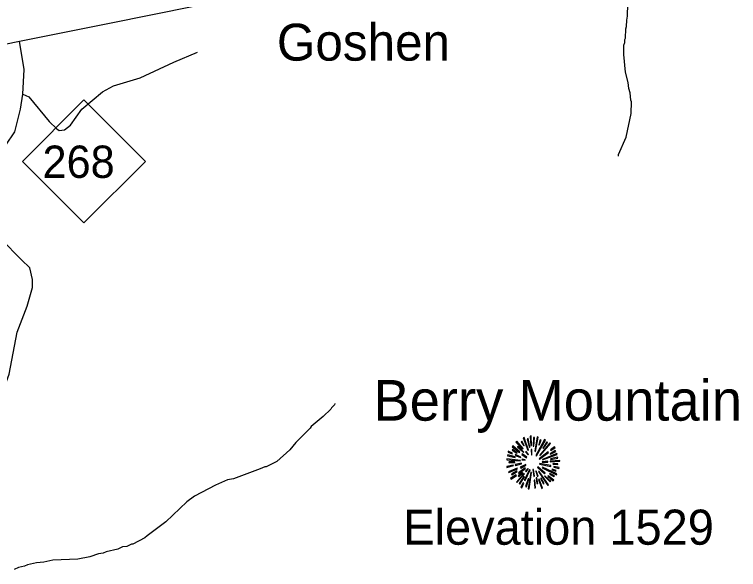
# Model space of a CAD drawing. Extents: x 1248089 to 1457196, y 820910 to 988753.
# Drawn here: x 1328755 to 1332673, y 860426 to 863432 of the extents above; entities that cross this region are included whole.
import ezdxf

# ---------------------------------------------------------------- set-up
doc = ezdxf.new("R2010")
doc.units = 0
for name, color, linetype in [('Exist Civil Demographics Community Label', 7, 'Continuous'), ('Exist Geographical Mountain Summit CELL', 7, 'Continuous'), ('Exist Geographical Mountain Summit Elevation Number Label', 7, 'Continuous'), ('Exist Geographical Mountain Summit Label', 7, 'Continuous'), ('Exist Hydrographic Misc Water Feature', 7, 'Continuous'), ('Exist Road Non-System Type 51', 7, 'Continuous'), ('Exist Road Primary NC Attributed', 7, 'Continuous'), ('Exist Road Primary NC Shield CELL', 7, 'Continuous'), ('Exist Road Primary NC Shield Number Label', 7, 'Continuous')]:
    doc.layers.add(name, color=color, linetype=linetype)

msp = doc.modelspace()

# ---------------------------------------------------------------- linework, layer by layer
at = {"layer": 'Exist Geographical Mountain Summit CELL'}
for points in [[(1331507.2, 861138.7), (1331533.4, 861071.8), (1331536.3, 861072.9), (1331512.3, 861141.2)], [(1331541, 861086.7), (1331543.6, 861087.5), (1331534.5, 861135.4), (1331530.1, 861134.3)], [(1331545.8, 861148.1), (1331549.8, 861096.2), (1331553, 861096.6), (1331551.6, 861149.2)], [(1331561.8, 861094), (1331565.7, 861094), (1331569.4, 861141.2), (1331563.9, 861141.2)], [(1331573.8, 861065.6), (1331588.7, 861142.7), (1331583.2, 861144.5), (1331570.5, 861066.4)], [(1331577, 861043.9), (1331579.9, 861042), (1331628.6, 861126.7), (1331623.1, 861130.4)], [(1331591.5, 861100.9), (1331594.8, 861099.8), (1331604.3, 861126.7), (1331599.5, 861128.5)], [(1331448.4, 861090.7), (1331488, 861060.2), (1331490.2, 861062.4), (1331452, 861095.1)], [(1331468.7, 861115.5), (1331504.7, 861078), (1331508, 861080.5), (1331472.8, 861120.2)], [(1331476.7, 861087.8), (1331509.4, 861058.7), (1331511.6, 861060.9), (1331479.6, 861092.9)], [(1331496.3, 861116.9), (1331511.9, 861095.1), (1331513.8, 861096.6), (1331500.3, 861120.9)], [(1331598.1, 861045.3), (1331600.3, 861043.1), (1331655.9, 861107.4), (1331651.9, 861112.2)], [(1331635.5, 861116.9), (1331614.4, 861083.5), (1331617.4, 861082.3), (1331639.8, 861113.7)], [(1331655.9, 861073.3), (1331657.7, 861070.8), (1331680.6, 861087.1), (1331676.9, 861090.7)], [(1331425.5, 861060.9), (1331448, 861052.2), (1331449.1, 861055.1), (1331426.9, 861066)], [(1331447.3, 861071.8), (1331473.1, 861055.5), (1331475.3, 861058.1), (1331450.2, 861075.8)], [(1331500.3, 861049.3), (1331525.4, 861030.4), (1331527.5, 861033.3), (1331502.9, 861052.5)], [(1331520, 861062.4), (1331533.8, 861046), (1331535.9, 861048.2), (1331523.2, 861065.3)], [(1331551.2, 861074.8), (1331552.6, 861045.7), (1331555.2, 861046), (1331555.2, 861075.1)], [(1331594.8, 861025.3), (1331596.6, 861022.8), (1331645.3, 861058.7), (1331642.1, 861063.1)], [(1331611.8, 861022.4), (1331613, 861020.2), (1331691.1, 861048.9), (1331689.3, 861053.6)], [(1331655.9, 861050.4), (1331683.5, 861065.3), (1331680.6, 861070.4), (1331654.5, 861052.9)], [(1331420, 861020.6), (1331492, 861013.7), (1331492.3, 861016.6), (1331420, 861025.6)], [(1331422.6, 861041.6), (1331464, 861032.2), (1331465.1, 861035.5), (1331423.7, 861046.4)], [(1331464, 861043.9), (1331494.5, 861031.9), (1331495.6, 861034), (1331466.2, 861047.9)], [(1331500.7, 861019.5), (1331517.8, 861017.3), (1331518.2, 861019.5), (1331501.4, 861023.8)], [(1331610.8, 861009.7), (1331610.8, 861006.8), (1331641, 861006.8), (1331641.7, 861011.9)], [(1331654.1, 861008.6), (1331706.4, 861011.9), (1331706.7, 861016.6), (1331654.5, 861011.9)], [(1331657.7, 861022.4), (1331694.4, 861029), (1331692.9, 861034.4), (1331656.3, 861024.6)], [(1331418.6, 860982.8), (1331420, 860977.7), (1331456, 860988.3), (1331453.8, 860991.5)], [(1331428.3, 860955.1), (1331430.9, 860950.5), (1331476.4, 860970.4), (1331474.9, 860975.2)], [(1331432.1, 861003.2), (1331461.8, 861004.6), (1331461.8, 861008.2), (1331430.9, 861008.2)], [(1331464.4, 860994.1), (1331465.4, 860989.3), (1331498.5, 860997.7), (1331497.8, 861001.4)], [(1331482.1, 860948.7), (1331485, 860945), (1331519.6, 860973.4), (1331517.8, 860975.9)], [(1331492, 860979.9), (1331494.2, 860975.2), (1331522.9, 860990.4), (1331521.8, 860993.7)], [(1331520.7, 860958.1), (1331523.9, 860955.1), (1331534.1, 860971.5), (1331532.3, 860973)], [(1331585.1, 860978.8), (1331623.5, 860943.5), (1331626.1, 860947.9), (1331586.9, 860981)], [(1331596.2, 860995.9), (1331657, 860983.9), (1331658.1, 860988.3), (1331597.3, 860999.5)], [(1331610, 860976.3), (1331688.2, 860938.1), (1331690, 860943.5), (1331611.6, 860979.2)], [(1331669, 860996.6), (1331695.5, 860994.4), (1331695.5, 860998.8), (1331669.4, 860999.8)], [(1331673, 860979.5), (1331701.3, 860972.2), (1331702, 860977.7), (1331674, 860983.9)], [(1331439.6, 860918.5), (1331442.5, 860914.5), (1331470.9, 860935.6), (1331468.3, 860938.8)], [(1331445.8, 860939.2), (1331474.9, 860955.9), (1331472.8, 860959.5), (1331443.6, 860944.2)], [(1331470.6, 860898.8), (1331473.4, 860896.3), (1331514.2, 860943.9), (1331511.2, 860946)], [(1331485.8, 860930.2), (1331505.1, 860948.3), (1331501.7, 860950.5), (1331481.4, 860933.4)], [(1331513.8, 860908.7), (1331518.2, 860906.9), (1331544.7, 860965.3), (1331542.2, 860966.1)], [(1331535.2, 860863.3), (1331539.9, 860862.1), (1331552.6, 860951.5), (1331549.4, 860952.3)], [(1331560.7, 860967.2), (1331564.6, 860930.2), (1331569, 860930.4), (1331563.9, 860967.9)], [(1331576.7, 860958.5), (1331585.4, 860928.6), (1331589.4, 860930.4), (1331578.8, 860959.5)], [(1331591.2, 860956.2), (1331641.7, 860881.4), (1331645.3, 860884.3), (1331593.7, 860957.3)], [(1331623.5, 860930.4), (1331653.7, 860901.4), (1331657, 860904), (1331625.7, 860933)], [(1331640.2, 860931.2), (1331670.8, 860905.4), (1331674, 860909), (1331642.1, 860933.8)], [(1331649.3, 860942.1), (1331674.4, 860929), (1331676.9, 860932.7), (1331651.5, 860946)], [(1331663.5, 860966.1), (1331684.6, 860958.1), (1331686.4, 860962.5), (1331664.9, 860969.3)], [(1331510.5, 860930.2), (1331485.4, 860890.9), (1331488.7, 860888.3), (1331514.5, 860927.9)], [(1331495.6, 860871.6), (1331500.3, 860868.7), (1331511.2, 860893.4), (1331508, 860895.6)], [(1331525.4, 860873.4), (1331537.4, 860916.3), (1331533.8, 860916.7), (1331521, 860874.4)], [(1331566.8, 860908.7), (1331570.5, 860866.2), (1331574.5, 860867.2), (1331571.2, 860908.7)], [(1331586.5, 860891.9), (1331581, 860921.8), (1331577.7, 860921.8), (1331582.1, 860890.9)], [(1331591.2, 860913.4), (1331608.6, 860863.6), (1331613, 860865.4), (1331594.1, 860914.1)], [(1331601.7, 860919.2), (1331617.7, 860889.7), (1331621.7, 860891.9), (1331605.4, 860920.7)]]:
    msp.add_lwpolyline(points, close=True, dxfattribs=at)
at = {"layer": 'Exist Hydrographic Misc Water Feature'}
for points in [[(1332023.2, 862664.5), (1332023.4, 862672.5), (1332065.5, 862767.5), (1332092.5, 862894.8), (1332093.9, 862958.8), (1332090.1, 862966.9), (1332087, 863007), (1332079.6, 863031.1), (1332076.3, 863063.2), (1332061.5, 863119.6), (1332051.7, 863215.8), (1332052.8, 863265.7), (1332057.1, 863279.6), (1332057.5, 863295.6), (1332061.8, 863303.5), (1332062.9, 863353.4), (1332067.2, 863367.4), (1332067.9, 863401.3), (1332072.4, 863423.3), (1332074, 863489.2)], [(1330488.8, 861324.7), (1330486.6, 861316.8), (1330470.2, 861301.2), (1330466, 861293.3), (1330425.1, 861254.2), (1330359.9, 861199.8), (1330355.7, 861191.9), (1330278, 861113.7), (1330245.1, 861074.5), (1330173.6, 861010.1), (1330116.9, 860981.5), (1330108.9, 860981.7), (1330084.7, 860970.2), (1329939.5, 860917.6), (1329907.4, 860910.5), (1329842.7, 860882), (1329729.4, 860822.6), (1329686.6, 860791.6), (1329574.2, 860684.3), (1329472.5, 860608.6)], [(1329472.5, 860608.6), (1329460.3, 860596.9), (1329395.5, 860562.5), (1329387.5, 860562.7), (1329363.2, 860551.2), (1329339.1, 860547.8), (1329314.8, 860536.3), (1329250.5, 860521.9), (1329234.3, 860514.3), (1329210.2, 860510.8), (1329161.8, 860494), (1329097.5, 860481.5), (1328961.5, 860476.7), (1328913.2, 860465.8), (1328873.1, 860462.7), (1328824.9, 860451.9), (1328808.7, 860444.3), (1328776.5, 860437), (1328752.2, 860425.6)]]:
    msp.add_lwpolyline(points, dxfattribs=at)
at = {"layer": 'Exist Road Non-System Type 51'}
for points in [[(1328543.9, 861017.2), (1328659.9, 861305.2), (1328726.4, 861483.6), (1328769.4, 861711.5), (1328823.1, 861851.2), (1328853, 861952.8), (1328853, 861995.8), (1328838, 862060.3), (1328792.9, 862103.2), (1328683.3, 862215), (1328657.6, 862260.2), (1328655.4, 862292.4), (1328649, 862445), (1328651.1, 862610.5), (1328674.8, 862682.5), (1328707, 862723.3), (1328756.4, 862796.4), (1328786.5, 862918.9), (1328799.4, 863000.6), (1328808, 863133.9), (1328782.2, 863286.5)], [(1328799.4, 863000.6), (1328831.6, 862985.6), (1328943.3, 862852.3), (1328984.1, 862811.5), (1328997, 862802.9), (1329024.9, 862807.2), (1329057.1, 862833), (1329119.4, 862918.9), (1329231.1, 863013.5), (1329291.3, 863045.7), (1329435.2, 863088.7), (1329617.7, 863172.6), (1329744.5, 863228.4)]]:
    msp.add_lwpolyline(points, dxfattribs=at)
at = {"layer": 'Exist Road Primary NC Attributed'}
msp.add_lwpolyline([(1327366.2, 862992.5), (1328027, 863130.4), (1328303.4, 863189.9), (1328782.2, 863286.5), (1329260.1, 863383.1), (1329734.8, 863478.4), (1329942.8, 863519.2), (1330101.8, 863565.2)], dxfattribs=at)
at = {"layer": 'Exist Road Primary NC Shield CELL'}
msp.add_lwpolyline([(1328797.4, 862636.3), (1329130.4, 862969.3), (1329463.4, 862636.3), (1329130.4, 862303.3)], close=True, dxfattribs=at)

# ---------------------------------------------------------------- texts
at = {"layer": 'Exist Civil Demographics Community Label'}
msp.add_text('Goshen', height=200, dxfattribs=at).set_placement((1330175, 863181.6))
at = {"layer": 'Exist Geographical Mountain Summit Elevation Number Label'}
msp.add_text('Elevation 1529', height=190, dxfattribs=at).set_placement((1330858.6, 860560))
at = {"layer": 'Exist Geographical Mountain Summit Label'}
msp.add_text('Berry Mountain', height=220, dxfattribs=at).set_placement((1330697.3, 861231.9))
at = {"layer": 'Exist Road Primary NC Shield Number Label'}
msp.add_text('268', height=175, dxfattribs=at).set_placement((1328906.5, 862546.6))

doc.saveas('drawing.dxf')
